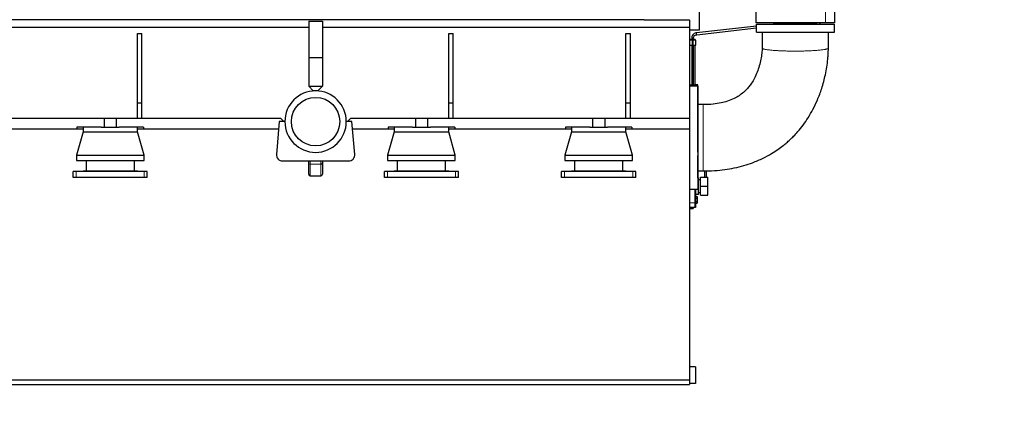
# Model space of a CAD drawing. Header units: millimetres. Extents: x 0 to 29700, y -16 to 21000.
# Tile 348 of 357: x 24629 to 27884, y 14999 to 16299. Entities that reach past the tile are written whole.
import ezdxf

# ---------------------------------------------------------------- set-up
doc = ezdxf.new("R2010")
doc.units = ezdxf.units.MM
doc.layers.add('1', color=7, linetype='Continuous', true_color=0xffffff)
doc.layers.add('254', color=7, linetype='Continuous', true_color=0xffffff)
doc.styles.add('latin_extended', font='simplex.shx')
doc.dimstyles.get("Standard").update_dxf_attribs({"dimtxt": 0.18, "dimasz": 0.18, "dimexe": 0.18, "dimexo": 0.0625, "dimgap": 0.09, "dimtad": 0, "dimtih": 1, "dimtoh": 1, "dimdec": 4, "dimzin": 0, "dimdsep": 46, "dimtxsty": 'Standard', "dimcen": 0.09, "dimadec": 0, "dimazin": 0, "dimtfac": 1, "dimtdec": 4, "dimtofl": 0, "dimtmove": 0, "dimatfit": 3, "dimfxl": 1, "dimtolj": 1, "dimtzin": 0, "dimarcsym": 0})

# ---------------------------------------------------------------- blocks, each defined once
blk = doc.blocks.new('_U4')
at = {"layer": '254', "color": 3, "linetype": 'Continuous', "lineweight": 13, "transparency": 16777216}
for p, q in [((28056.5, 18872.7), (28056.5, 14093.8)), ((18213, 16851.6), (18213, 14093.8)), ((18388, 14143.8), (27881.5, 14143.8))]:
    blk.add_line(p, q, dxfattribs=at)
at = {"layer": '254', "color": 3, "transparency": 16777216}
for points in [[(18388, 14173), (18388, 14114.6), (18213, 14143.8)], [(27881.5, 14114.6), (27881.5, 14173), (28056.5, 14143.8)]]:
    blk.add_solid(points, dxfattribs=at)
at = {"layer": 'Defpoints', "color": 0, "transparency": 16777216}
for p in [(28056.5, 18922.7), (18213, 16901.6), (28056.5, 14143.8)]:
    blk.add_point(p, dxfattribs=at)
at = {"layer": '254', "color": 2, "lineweight": 13, "transparency": 16777216, "insert": (22822.2, 14406.3), "char_height": 175, "attachment_point": 1, "style": 'latin_extended'}
blk.add_mtext('\\A1;9844', dxfattribs=at)

msp = doc.modelspace()

# ---------------------------------------------------------------- linework, layer by layer
at = {"layer": '1', "color": 2, "linetype": 'Continuous', "lineweight": 25}
for p, q in [((26874.987, 16344.744), (26874.987, 16263.803)), ((27062.987, 16333.303), (27062.987, 16288.048)), ((27322.987, 16328.54), (27322.987, 16288.048)), ((26693.705, 16298.803), (21360.987, 16298.803)), ((25584.487, 16293.803), (25584.487, 16173.803)), ((25584.487, 16293.803), (25629.487, 16293.803)), ((25629.487, 16293.803), (25629.487, 16173.803)), ((26693.705, 16298.803), (26762.987, 16298.803)), ((26693.705, 16296.803), (26693.705, 16298.803)), ((26842.987, 16296.803), (26693.705, 16296.803)), ((26762.987, 16298.803), (26842.987, 16298.803)), ((26842.987, 16296.803), (26842.987, 16298.803)), ((26842.987, 16296.803), (26842.987, 16273.803)), ((27292.987, 16288.048), (27062.987, 16288.048)), ((27064.987, 16283.885), (27322.987, 16283.885)), ((27064.987, 16257.885), (27064.987, 16283.885)), ((27151.783, 16287.419), (27120.314, 16283.885)), ((27183.058, 16287.535), (27153.857, 16287.535)), ((27183.058, 16285.035), (27183.058, 16288.048)), ((27199.058, 16285.035), (27183.058, 16285.035)), ((27183.058, 16283.885), (27183.058, 16284.035)), ((27183.058, 16284.035), (27199.058, 16284.035)), ((27199.058, 16288.048), (27199.058, 16285.035)), ((27262.487, 16287.535), (27199.058, 16287.535)), ((27199.058, 16284.035), (27199.058, 16283.885)), ((27322.987, 16288.048), (27292.987, 16288.048)), ((27322.987, 16257.885), (27322.987, 16283.885)), ((21097.588, 16273.803), (25584.418, 16273.803)), ((25017.987, 16253.803), (25032.987, 16253.803)), ((25017.987, 16023.803), (25017.987, 16253.803)), ((25032.987, 16023.803), (25032.987, 16253.803)), ((25629.473, 16273.803), (26842.987, 16273.803)), ((26046.987, 16253.803), (26061.987, 16253.803)), ((26046.987, 16023.803), (26046.987, 16253.803)), ((26061.987, 16023.803), (26061.987, 16253.803)), ((26632.987, 16023.803), (26632.987, 16253.803)), ((26632.987, 16253.803), (26647.987, 16253.803)), ((26647.987, 16023.803), (26647.987, 16253.803)), ((26842.987, 16273.803), (26842.987, 15973.803)), ((26874.987, 16263.803), (26842.987, 16263.803)), ((27064.986, 16277.672), (26866.472, 16255.379)), ((26867.142, 16249.417), (27064.983, 16271.634)), ((27064.987, 16257.885), (27322.987, 16257.885)), ((26850.487, 16233.803), (26842.987, 16233.803)), ((26852.987, 16230.804), (26842.987, 16230.804)), ((26842.987, 16214.804), (26852.987, 16214.804)), ((26850.487, 16237.491), (26850.487, 16230.804)), ((26850.487, 16214.804), (26850.487, 16189.268)), ((26852.987, 16214.804), (26852.987, 16230.804)), ((26863.987, 16230.804), (26853.987, 16230.804)), ((26853.987, 16230.804), (26853.987, 16214.804)), ((26853.987, 16214.804), (26863.987, 16214.804)), ((26862.487, 16233.803), (26856.486, 16233.803)), ((26856.487, 16230.804), (26856.487, 16237.491)), ((26856.487, 16189.268), (26856.487, 16214.804)), ((26862.487, 16230.805), (26862.487, 16233.803)), ((26862.487, 16158.803), (26862.487, 16214.808)), ((26863.987, 16214.804), (26863.987, 16230.804)), ((26850.487, 16181.828), (26850.486, 16137.116)), ((26856.486, 16137.116), (26856.487, 16181.828)), ((25584.487, 16173.803), (25584.487, 16078.803)), ((25584.487, 16173.803), (25629.487, 16173.803)), ((25629.487, 16173.803), (25629.487, 16078.803)), ((26862.487, 16083.803), (26862.487, 16158.803)), ((26850.486, 16129.676), (26850.486, 16078.886)), ((26856.486, 16078.886), (26856.486, 16129.676)), ((26842.987, 16083.803), (26850.487, 16083.803)), ((26856.486, 16083.803), (26862.487, 16083.803)), ((26870.987, 16083.803), (26862.486, 16083.803)), ((26870.987, 15913.803), (26870.987, 16083.803)), ((25599.487, 16063.803), (25584.487, 16078.803)), ((25584.487, 16078.803), (25629.487, 16078.803)), ((25614.487, 16063.803), (25599.487, 16063.803)), ((25629.487, 16078.803), (25614.487, 16063.803)), ((26870.987, 16078.885), (26842.987, 16078.885)), ((26870.987, 16078.885), (26870.987, 15738.885)), ((25017.987, 15973.803), (25017.987, 16023.803)), ((25017.987, 16023.803), (25032.987, 16023.803)), ((25032.987, 15973.803), (25032.987, 16023.803)), ((26046.987, 16023.803), (26061.987, 16023.803)), ((26046.987, 15973.803), (26046.987, 16023.803)), ((26061.987, 15973.803), (26061.987, 16023.803)), ((26632.987, 15973.803), (26632.987, 16023.803)), ((26632.987, 16023.803), (26647.987, 16023.803)), ((26647.987, 15973.803), (26647.987, 16023.803)), ((23822.987, 15973.803), (24907.987, 15973.803)), ((24907.987, 15973.803), (24907.987, 15943.803)), ((24907.989, 15973.803), (24947.984, 15973.803)), ((24947.987, 15973.803), (25490.487, 15973.803)), ((24947.987, 15973.803), (24947.987, 15943.803)), ((25486.987, 15962.303), (25477.535, 15854.043)), ((25505.487, 15962.303), (25486.987, 15962.303)), ((25501.986, 15962.303), (25490.487, 15973.803)), ((25726.987, 15962.303), (25708.487, 15962.303)), ((25723.487, 15973.803), (25711.987, 15962.303)), ((25723.487, 15973.803), (25936.987, 15973.803)), ((25736.439, 15854.043), (25726.987, 15962.303)), ((25936.987, 15973.803), (25936.987, 15943.803)), ((25936.989, 15973.803), (25976.984, 15973.803)), ((25976.987, 15973.803), (25976.987, 15943.803)), ((25976.987, 15973.803), (26522.987, 15973.803)), ((26522.987, 15973.803), (26522.987, 15943.803)), ((26522.989, 15973.803), (26562.984, 15973.803)), ((26562.987, 15973.803), (26842.987, 15973.803)), ((26562.987, 15973.803), (26562.987, 15943.803)), ((26842.987, 15973.803), (26842.987, 15938.803)), ((23912.987, 15938.803), (24817.987, 15938.803)), ((24837.987, 15928.803), (24815.987, 15851.803)), ((24817.987, 15943.803), (24817.987, 15938.803)), ((24898.406, 15943.803), (24817.987, 15943.803)), ((24817.987, 15938.803), (24837.987, 15938.803)), ((24837.987, 15943.803), (24837.987, 15928.803)), ((24837.987, 15928.803), (25017.987, 15928.803)), ((24898.408, 15943.803), (24957.574, 15943.803)), ((25037.987, 15943.803), (24957.567, 15943.803)), ((25017.986, 15938.803), (25037.987, 15938.803)), ((25017.987, 15928.803), (25017.987, 15943.803)), ((25039.987, 15851.803), (25017.987, 15928.803)), ((25037.987, 15943.803), (25037.987, 15938.803)), ((25037.987, 15938.803), (25484.929, 15938.803)), ((25729.04, 15938.803), (25846.987, 15938.803)), ((25866.987, 15928.803), (25844.987, 15851.803)), ((25927.406, 15943.803), (25846.987, 15943.803)), ((25846.987, 15943.803), (25846.987, 15938.803)), ((25846.987, 15938.803), (25866.987, 15938.803)), ((25866.987, 15943.803), (25866.987, 15928.803)), ((25866.987, 15928.803), (26046.987, 15928.803)), ((25927.408, 15943.803), (25986.574, 15943.803)), ((26066.987, 15943.803), (25986.567, 15943.803)), ((26046.986, 15938.803), (26066.987, 15938.803)), ((26046.987, 15928.803), (26046.987, 15943.803)), ((26068.987, 15851.803), (26046.987, 15928.803)), ((26066.987, 15943.803), (26066.987, 15938.803)), ((26066.987, 15938.803), (26432.987, 15938.803)), ((26452.987, 15928.803), (26430.987, 15851.803)), ((26432.987, 15943.803), (26432.987, 15938.803)), ((26513.406, 15943.803), (26432.987, 15943.803)), ((26432.987, 15938.803), (26452.987, 15938.803)), ((26452.987, 15943.803), (26452.987, 15928.803)), ((26452.987, 15928.803), (26632.987, 15928.803)), ((26513.408, 15943.803), (26572.574, 15943.803)), ((26652.987, 15943.803), (26572.567, 15943.803)), ((26632.986, 15938.803), (26652.987, 15938.803)), ((26632.987, 15928.803), (26632.987, 15943.803)), ((26654.987, 15851.803), (26632.987, 15928.803)), ((26652.987, 15943.803), (26652.987, 15938.803)), ((26652.987, 15938.803), (26842.987, 15938.803)), ((26842.987, 15938.803), (26842.987, 15108.803)), ((26870.987, 15861.048), (26870.987, 15913.803)), ((24815.987, 15851.803), (25039.987, 15851.803)), ((24815.987, 15851.803), (24815.987, 15833.803)), ((24815.987, 15833.803), (25039.987, 15833.803)), ((24847.987, 15833.803), (24847.987, 15799.803)), ((25007.987, 15799.803), (25007.987, 15833.803)), ((25039.987, 15833.803), (25039.987, 15851.803)), ((25497.459, 15832.303), (25716.514, 15832.303)), ((25584.487, 15826.383), (25584.487, 15832.303)), ((25584.487, 15788.779), (25584.487, 15826.383)), ((25629.487, 15832.303), (25629.487, 15826.383)), ((25629.487, 15826.383), (25629.487, 15788.779)), ((25844.987, 15851.803), (26068.987, 15851.803)), ((25844.987, 15851.803), (25844.987, 15833.803)), ((25844.987, 15833.803), (26068.987, 15833.803)), ((25876.987, 15833.803), (25876.987, 15799.803)), ((26036.987, 15799.803), (26036.987, 15833.803)), ((26068.987, 15833.803), (26068.987, 15851.803)), ((26430.987, 15851.803), (26654.987, 15851.803)), ((26430.987, 15851.803), (26430.987, 15833.803)), ((26430.987, 15833.803), (26654.987, 15833.803)), ((26462.987, 15833.803), (26462.987, 15799.803)), ((26622.987, 15799.803), (26622.987, 15833.803)), ((26654.987, 15833.803), (26654.987, 15851.803)), ((26870.987, 15776.349), (26870.987, 15850.555)), ((24815.487, 15797.803), (24805.487, 15797.803)), ((24805.487, 15777.803), (24805.487, 15797.803)), ((25040.487, 15797.803), (24815.487, 15797.803)), ((24837.987, 15799.803), (25017.987, 15799.803)), ((24837.987, 15799.803), (24837.987, 15797.803)), ((25017.987, 15797.803), (25017.987, 15799.803)), ((25050.487, 15797.803), (25040.487, 15797.803)), ((25050.487, 15777.803), (25050.487, 15797.803)), ((25844.487, 15797.803), (25834.487, 15797.803)), ((25834.487, 15777.803), (25834.487, 15797.803)), ((26069.487, 15797.803), (25844.487, 15797.803)), ((25866.987, 15799.803), (26046.987, 15799.803)), ((25866.987, 15799.803), (25866.987, 15797.803)), ((26046.987, 15797.803), (26046.987, 15799.803)), ((26079.487, 15797.803), (26069.487, 15797.803)), ((26079.487, 15777.803), (26079.487, 15797.803)), ((26430.487, 15797.803), (26420.487, 15797.803)), ((26420.487, 15777.803), (26420.487, 15797.803)), ((26655.487, 15797.803), (26430.487, 15797.803)), ((26452.987, 15799.803), (26632.987, 15799.803)), ((26452.987, 15799.803), (26452.987, 15797.803)), ((26632.987, 15797.803), (26632.987, 15799.803)), ((26665.487, 15797.803), (26655.487, 15797.803)), ((26665.487, 15777.803), (26665.487, 15797.803)), ((26892.986, 15799.503), (26892.986, 15778.854)), ((26898.986, 15778.854), (26898.986, 15799.705)), ((24815.487, 15777.803), (24805.487, 15777.803)), ((25040.487, 15777.803), (24815.487, 15777.803)), ((25050.487, 15777.803), (25040.487, 15777.803)), ((25589.487, 15783.636), (25624.487, 15783.636)), ((25844.487, 15777.803), (25834.487, 15777.803)), ((26069.487, 15777.803), (25844.487, 15777.803)), ((26079.487, 15777.803), (26069.487, 15777.803)), ((26430.487, 15777.803), (26420.487, 15777.803)), ((26655.487, 15777.803), (26430.487, 15777.803)), ((26665.487, 15777.803), (26655.487, 15777.803)), ((26873.486, 15776.354), (26870.987, 15776.354)), ((26873.486, 15748.854), (26873.486, 15776.354)), ((26879.486, 15769.854), (26873.486, 15769.854)), ((26879.486, 15778.854), (26903.486, 15778.854)), ((26879.486, 15748.854), (26879.486, 15778.854)), ((26903.486, 15748.854), (26903.486, 15778.854)), ((26842.987, 15738.885), (26870.987, 15738.885)), ((26862.486, 15693.854), (26862.486, 15738.887)), ((26862.987, 15738.886), (26862.987, 15693.803)), ((26873.486, 15748.854), (26870.987, 15748.854)), ((26873.486, 15721.354), (26873.486, 15748.854)), ((26873.486, 15727.854), (26879.486, 15727.854)), ((26879.486, 15748.854), (26903.486, 15748.854)), ((26879.486, 15718.854), (26879.486, 15748.854)), ((26903.486, 15718.854), (26903.486, 15748.854)), ((26862.486, 15678.854), (26862.486, 15693.854)), ((26873.486, 15721.354), (26862.987, 15721.354)), ((26862.987, 15714.753), (26868.487, 15714.753)), ((26862.987, 15709.278), (26868.487, 15709.278)), ((26862.987, 15698.328), (26868.487, 15698.328)), ((26862.987, 15693.803), (26862.987, 15678.803)), ((26862.987, 15692.853), (26868.487, 15692.853)), ((26868.487, 15714.753), (26868.487, 15709.278)), ((26868.487, 15709.278), (26868.487, 15698.328)), ((26868.487, 15698.328), (26868.487, 15692.853)), ((26879.486, 15718.854), (26903.486, 15718.854)), ((26862.987, 15678.803), (26842.987, 15678.803)), ((26842.987, 15675.803), (26854.987, 15675.803)), ((26854.987, 15678.854), (26854.987, 15675.803)), ((26862.987, 15152.803), (26842.987, 15152.803)), ((26862.987, 15152.803), (26862.987, 15097.803)), ((26842.987, 15108.803), (18942.987, 15108.803)), ((26842.987, 15108.803), (26842.987, 15093.803)), ((18942.987, 15093.803), (26842.987, 15093.803)), ((26862.987, 15097.803), (26842.987, 15097.803))]:
    msp.add_line(p, q, dxfattribs=at)
at = {"layer": '1', "color": 4, "linetype": 'Continuous', "lineweight": 13}
for p, q in [((27292.987, 16338.048), (27292.987, 16288.048)), ((26762.987, 16298.803), (26762.987, 16296.803)), ((27153.857, 16287.535), (27153.857, 16284.535)), ((27153.857, 16284.535), (27153.857, 16283.885)), ((27262.487, 16287.535), (27262.487, 16284.535)), ((27262.487, 16284.535), (27262.487, 16283.885)), ((26867.142, 16249.417), (26867.142, 16249.417)), ((26850.487, 16237.491), (26853.397, 16237.491)), ((26853.397, 16237.491), (26856.487, 16237.491)), ((26850.487, 16189.268), (26853.397, 16189.268)), ((26853.397, 16189.268), (26856.487, 16189.268)), ((26856.487, 16181.828), (26856.487, 16181.828)), ((26850.486, 16129.676), (26853.396, 16129.676)), ((26853.396, 16129.676), (26856.486, 16129.676)), ((26856.486, 16137.094), (26856.486, 16137.116)), ((25589.487, 15832.303), (25589.487, 15821.473)), ((25624.487, 15821.473), (25624.487, 15832.303)), ((24815.487, 15777.803), (24815.487, 15797.803)), ((25040.487, 15777.803), (25040.487, 15797.803)), ((25589.487, 15821.473), (25589.487, 15783.636)), ((25624.487, 15821.473), (25589.487, 15821.473)), ((25624.487, 15783.636), (25624.487, 15821.473)), ((25844.487, 15777.803), (25844.487, 15797.803)), ((26069.487, 15777.803), (26069.487, 15797.803)), ((26430.487, 15777.803), (26430.487, 15797.803)), ((26655.487, 15777.803), (26655.487, 15797.803)), ((26862.486, 15693.854), (26842.987, 15693.854)), ((26862.987, 15693.803), (26862.485, 15693.803))]:
    msp.add_line(p, q, dxfattribs=at)
at = {"layer": '1', "color": 2, "linetype": 'Continuous', "lineweight": 25}
msp.add_circle((25606.987, 15962.303), 80, dxfattribs=at)
for centre, radius, start, end in [((27262.487, 16299.535), 12, 270, 286.820156), ((27262.487, 16299.535), 18, 299.608594, 320.345156), ((25606.987, 15962.303), 101.5, 0, 180), ((25606.987, 15962.303), 101.5, 180, 0), ((25497.459, 15852.303), 20, 175.01029, 270), ((25716.514, 15852.303), 20, 270, 4.98971)]:
    msp.add_arc(centre, radius, start, end, dxfattribs=at)
at = {"layer": '1', "color": 4, "linetype": 'Continuous', "lineweight": 13}
for centre, major_axis, ratio, start_param, end_param in [((27152.118, 16284.438), (0.335, -2.981), 0.03158295, 3.1411892, 4.71061112), ((27152.118, 16284.438), (0.335, -2.981), 0.03158295, 4.71061112, 4.89527786), ((26866.807, 16252.398), (0.335, -2.981), 0.03158295, 3.14158194, 4.71061112), ((26866.807, 16252.398), (0.335, -2.981), 0.03158295, 4.71061112, 6.28318531), ((26853.487, 16181.828), (3, 0), 0.4960078, 1.6008163, 3.14166932), ((26853.487, 16181.828), (3, 0), 0.4960078, 0, 1.6008163), ((26853.486, 16137.116), (3, 0), 0.4960078, 1.6008163, 3.1421602), ((26853.486, 16137.116), (3, 0), 0.4960078, 0, 1.6008163), ((25589.487, 15826.383), (5, 0), 0.98200645, 3.14159265, 4.71238898), ((25624.487, 15826.383), (5, 0), 0.98200645, 4.71238898, 6.28318531)]:
    msp.add_ellipse(centre, major_axis=major_axis, ratio=ratio, start_param=start_param, end_param=end_param, dxfattribs=at)
at = {"layer": '1', "color": 2, "linetype": 'Continuous', "lineweight": 25}
for centre, major_axis, start_param, end_param in [((25589.487, 15787.818), (-3.536, 4.28), 0.78539816, 1.60897569), ((25589.487, 15787.766), (5, 0), 3.96517018, 4.71238898), ((25624.487, 15787.766), (5, 0), 4.71238898, 5.45960778), ((25624.487, 15787.818), (3.536, 4.28), 4.67420962, 5.49778714)]:
    msp.add_ellipse(centre, major_axis=major_axis, ratio=0.82601556, start_param=start_param, end_param=end_param, dxfattribs=at)
for points, degree in [([(27153.857, 16287.535), (27151.783, 16287.419)], 1), ([(26850.487, 16189.268), (26850.487, 16185.3), (26850.487, 16181.828)], 2), ([(26856.487, 16181.828), (26856.487, 16185.281), (26856.487, 16189.268)], 2), ([(26850.486, 16137.116), (26850.486, 16133.663), (26850.486, 16129.676)], 2), ([(26856.486, 16129.676), (26856.486, 16133.644), (26856.486, 16137.116)], 2)]:
    msp.add_open_spline(points, degree=degree, dxfattribs=at)
for points, knots in [([(26866.472, 16255.379), (26865.009, 16255.209), (26861.468, 16254.379), (26856.225, 16251.257), (26852.081, 16245.866), (26850.628, 16240.89), (26850.487, 16238.115), (26850.487, 16237.491)], [0, 0, 0, 0, 0.16496183, 0.42069453, 0.67992907, 0.92894709, 1, 1, 1, 1]), ([(26856.487, 16237.491), (26856.491, 16238.474), (26856.777, 16240.883), (26858.454, 16244.589), (26861.715, 16247.737), (26864.901, 16249.07), (26866.729, 16249.37), (26867.142, 16249.417)], [0, 0, 0, 0, 0.16496078, 0.42065938, 0.67986588, 0.92890563, 1, 1, 1, 1]), ([(27083.438, 16257.884), (27083.438, 16250.837), (27083.438, 16240.278), (27083.438, 16226.207), (27083.438, 16215.698), (27083.438, 16208.701), (27083.438, 16205.216)], [0, 0, 0, 0, 0.40141295, 0.60145588, 0.8014989, 1, 1, 1, 1]), ([(27302.535, 16205.067), (27302.535, 16210.322), (27302.535, 16220.845), (27302.535, 16238.451), (27302.535, 16250.802), (27302.535, 16257.885)], [0, 0, 0, 0, 0.29846686, 0.59768628, 1, 1, 1, 1]), ([(27083.438, 16205.216), (27083.437, 16204.56), (27083.421, 16203.019), (27083.328, 16200.383), (27083.049, 16195.301), (27082.082, 16184.553), (27079.446, 16167.302), (27074.497, 16146.515), (27067.394, 16125.314), (27058.924, 16106.452), (27049.412, 16090.198), (27040.145, 16077.527), (27031.012, 16067.241), (27020.432, 16057.298), (27007.293, 16047.423), (26989.601, 16037.425), (26969.715, 16029.538), (26946.409, 16023.429), (26919.445, 16019.378), (26899.334, 16018.337), (26887.99, 16018.434)], [0, 0, 0, 0, 0.00658984, 0.01544771, 0.02624059, 0.05712411, 0.12246357, 0.19948676, 0.2698146, 0.3456035, 0.40716693, 0.45950524, 0.50299547, 0.54487363, 0.60381517, 0.66301932, 0.74102037, 0.80831118, 0.89277982, 1, 1, 1, 1]), ([(26887.997, 15799.336), (26900.686, 15799.309), (26924.823, 15800.133), (26959.297, 15803.608), (26991.866, 15809.169), (27022.37, 15816.664), (27054.475, 15827.168), (27085.037, 15840.158), (27112.873, 15855.192), (27134.867, 15869.381), (27151.33, 15881.587), (27164.473, 15892.417), (27176.021, 15902.749), (27188.459, 15914.92), (27203.226, 15930.953), (27219.498, 15951.121), (27236.326, 15975.592), (27252.235, 16003.149), (27267.534, 16035.375), (27281.664, 16073.434), (27293.661, 16118.579), (27299.527, 16155.441), (27301.717, 16181.244), (27302.377, 16193.372), (27302.525, 16201.245), (27302.535, 16205.067)], [0, 0, 0, 0, 0.05800445, 0.11064901, 0.15847731, 0.20924814, 0.25448409, 0.31337206, 0.36160787, 0.40000963, 0.43400677, 0.45619896, 0.47861536, 0.50550455, 0.53654359, 0.57927965, 0.62533342, 0.6741193, 0.72688497, 0.79098646, 0.86298933, 0.94414161, 0.96388247, 0.98250037, 1, 1, 1, 1]), ([(26887.99, 16018.434), (26886.564, 16018.434), (26883.712, 16018.434), (26878.011, 16018.434), (26873.735, 16018.434), (26870.885, 16018.434)], [0, 0, 0, 0, 0.25011138, 0.50008043, 1, 1, 1, 1]), ([(26870.885, 15799.336), (26873.735, 15799.336), (26877.535, 15799.336), (26882.285, 15799.336), (26885.139, 15799.336), (26887.043, 15799.336), (26887.997, 15799.336)], [0, 0, 0, 0, 0.49972687, 0.66622532, 0.83276518, 1, 1, 1, 1])]:
    msp.add_open_spline(points, degree=3, knots=knots, dxfattribs=at)
at = {"layer": '1', "color": 4, "linetype": 'Continuous', "lineweight": 13}
for points, weights in [([(27083.438, 16205.214), (27083.249, 16201.823), (27099.911, 16197.827), (27140.426, 16195.774), (27174.218, 16195.228)], [1.01302902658, 1.00095824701, 0.971016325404, 1.01661171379, 1.01661171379]), ([(26887.992, 15898.853), (26887.994, 15862.631), (26887.995, 15817.12), (26887.996, 15799.18), (26887.997, 15799.336)], [1.01661171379, 1.01661171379, 0.96533392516, 1.00724710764, 1.01547157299])]:
    msp.add_rational_spline(points, weights, degree=4, dxfattribs=at)
for points, weights, knots in [([(27174.218, 16195.228), (27212.377, 16194.611), (27266.387, 16195.544), (27294.281, 16199.892), (27301.677, 16203.798), (27302.219, 16204.213), (27302.512, 16204.638), (27302.535, 16205.071)], [1.01661171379, 1.01661171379, 0.958470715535, 1.01661171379, 1.01661171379, 1.01584947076, 1.0145868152, 1.01302561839], [0, 0, 0, 0, 0, 0.89726335, 0.89726335, 0.89726335, 1, 1, 1, 1, 1]), ([(26887.99, 16018.434), (26887.99, 16018.422), (26887.99, 16018.339), (26887.989, 16018.189), (26887.989, 16014.428), (26887.99, 15990.431), (26887.991, 15937.422), (26887.992, 15898.853)], [1.01548903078, 1.01601430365, 1.01639978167, 1.01661171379, 1.01661171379, 0.958470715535, 1.01661171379, 1.01661171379], [0, 0, 0, 0, 0, 0.0569374, 0.0569374, 0.0569374, 1, 1, 1, 1, 1])]:
    msp.add_rational_spline(points, weights, degree=4, knots=knots, dxfattribs=at)

# ---------------------------------------------------------------- dimensions: what is measured, and where the dimension line sits
at = {"layer": '254', "color": 2, "linetype": 'Continuous', "lineweight": 13}
dim = msp.add_linear_dim(base=(28056.493, 14143.803), p1=(18212.987, 16901.584), p2=(28056.493, 18922.663), dimstyle='Standard', override={"dimscale": 50, "dimtxt": 3.5, "dimasz": 3.5, "dimexe": 1, "dimexo": 1, "dimgap": 1.75, "dimtad": 1, "dimtih": 1, "dimtoh": 0, "dimdec": 0, "dimlfac": 1, "dimzin": 8, "dimdsep": 46, "dimlunit": 2, "dimtxsty": 'latin_extended', "dimsah": 1, "dimse1": 0, "dimse2": 0, "dimsd1": 0, "dimsd2": 0, "dimclrd": 3, "dimclre": 3, "dimclrt": 2, "dimtol": 0, "dimtm": -0.1, "dimtfac": 0.714286, "dimtdec": 3, "dimtofl": 1, "dimtmove": 0, "dimtzin": 8, "dimlwd": 13, "dimlwe": 13}, dxfattribs=at)
dim.commit()
dim.dimension.update_dxf_attribs({"geometry": '_U4', "text_midpoint": (23134.74, 14143.803), "dimtype": 160})

doc.saveas('drawing.dxf')
